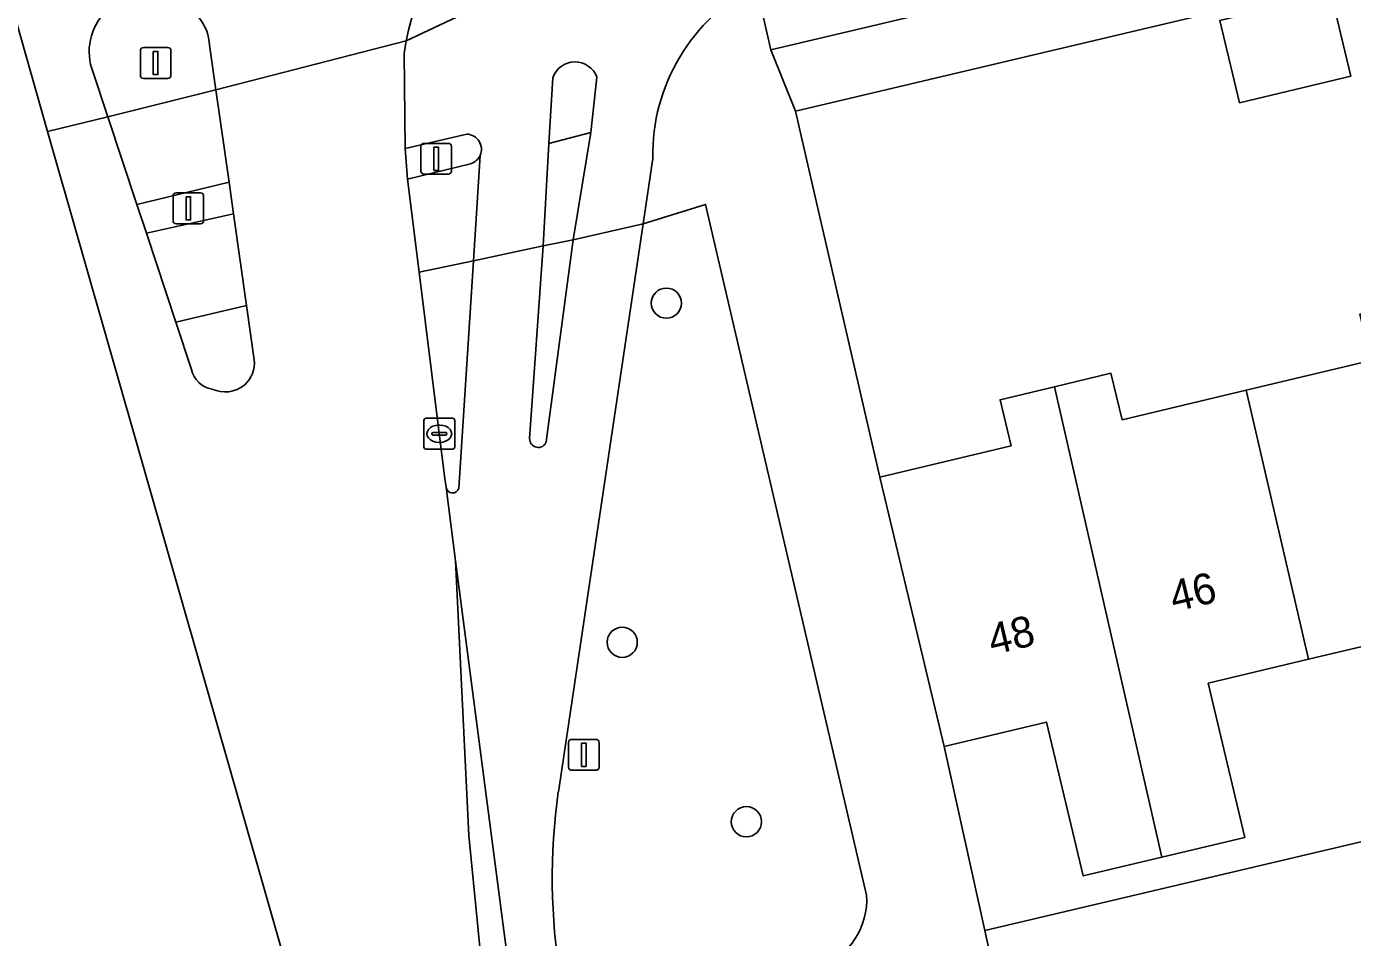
# Model space of a CAD drawing. Extents: x 158031 to 159244, y 380104 to 381214.
# Drawn here: x 158340.87 to 158383.81, y 380902.34 to 380931.84 of the extents above; entities that cross this region are included whole.
import ezdxf

# ---------------------------------------------------------------- set-up
doc = ezdxf.new("R2010")
doc.units = 0
for name, color, linetype in [('IMGEO_Berm_groen', 7, 'Continuous'), ('IMGEO_Boom', 7, 'Continuous'), ('IMGEO_Erf', 7, 'Continuous'), ('IMGEO_Fietspad_open', 7, 'Continuous'), ('IMGEO_Kolk', 7, 'Continuous'), ('IMGEO_Lichtmast', 7, 'Continuous'), ('IMGEO_Pand', 7, 'Continuous'), ('IMGEO_Pand_nummerreeks', 7, 'Continuous'), ('IMGEO_Rijbaan_lokaal_gesloten', 7, 'Continuous'), ('IMGEO_Rijbaan_regionaal_gesloten', 7, 'Continuous'), ('IMGEO_Verkeerseiland_open', 7, 'Continuous'), ('IMGEO_Verkeersregelinstallatiepaal', 7, 'Continuous'), ('IMGEO_Voetpad_open', 7, 'Continuous')]:
    doc.layers.add(name, color=color, linetype=linetype)

msp = doc.modelspace()

# ---------------------------------------------------------------- linework, layer by layer
at = {"layer": 'IMGEO_Berm_groen'}
msp.add_lwpolyline([(158500, 380963.025), (158504.694, 380964.14), (158541.178, 380972.748), (158543.921, 380973.246), (158543.487, 380975.057), (158534.95, 380974.009), (158529.941, 380972.799), (158500, 380965.696), (158452.232, 380954.381), (158411.121, 380944.673), (158374, 380935.945), (158368.915, 380934.535), (158365.009, 380933.393), (158364.501, 380933.162), (158364.97, 380931.086), (158401.56, 380939.73), (158451.051, 380951.403)], close=True, dxfattribs=at)
for points in [[(158362.86, 380926.078), (158360.836, 380925.452), (158358.093, 380907.058)], [(158368.075, 380903.707), (158362.86, 380926.078)]]:
    msp.add_lwpolyline(points, dxfattribs=at)
for centre, radius, start, end in [((158378.102, 380904.255), 20.205, 172.0269, 189.2778), ((158365.731, 380903.57), 2.348, 291.2463, 3.3406)]:
    msp.add_arc(centre, radius, start, end, dxfattribs=at)
at = {"layer": 'IMGEO_Boom'}
for centre in [(158361.592, 380922.879), (158360.161, 380911.897), (158364.183, 380906.085)]:
    msp.add_circle(centre, 0.489, dxfattribs=at)
at = {"layer": 'IMGEO_Erf'}
for points in [[(158438.078, 380946.194), (158365.77, 380929.098), (158366.487, 380925.993), (158368.505, 380917.249), (158372.753, 380918.261), (158372.398, 380919.753), (158374.163, 380920.174), (158375.986, 380920.608), (158376.344, 380919.105), (158380.362, 380920.062), (158384.397, 380921.024)], [(158385.635, 380912.121), (158382.383, 380911.346), (158379.135, 380910.572), (158380.326, 380905.577), (158377.634, 380904.936), (158375.089, 380904.329), (158373.902, 380909.311), (158370.584, 380908.52), (158371.904, 380902.569), (158443.778, 380919.513)]]:
    msp.add_lwpolyline(points, dxfattribs=at)
msp.add_lwpolyline([(158383.115, 380932.894), (158383.751, 380930.225), (158380.152, 380929.367), (158379.516, 380932.036)], close=True, dxfattribs=at)
at = {"layer": 'IMGEO_Fietspad_open'}
for points in [[(158355.163, 380932.314), (158353.166, 380931.377), (158353.099, 380930.965), (158353.129, 380927.889), (158355.133, 380928.354)], [(158355.559, 380927.664), (158355.341, 380924.253), (158357.605, 380924.732), (158357.781, 380928.049), (158357.911, 380930.176)], [(158359.342, 380930.192), (158359.143, 380928.404), (158358.578, 380924.93), (158360.836, 380925.452), (158361.151, 380927.566)], [(158360.836, 380925.452), (158358.578, 380924.93), (158357.702, 380918.389)], [(158358.093, 380907.058), (158360.836, 380925.452)], [(158357.163, 380918.495), (158357.605, 380924.732), (158355.341, 380924.253), (158354.867, 380916.888)], [(158354.459, 380916.909), (158354.768, 380914.533), (158356.63, 380900.251), (158358.626, 380889.843), (158359.628, 380884.26)]]:
    msp.add_lwpolyline(points, dxfattribs=at)
msp.add_lwpolyline([(158344.448, 380926.068), (158347.431, 380926.797), (158347.006, 380929.791), (158343.507, 380928.908)], close=True, dxfattribs=at)
for centre, radius, start, end in [((158367.294, 380927.69), 6.144, 117.0348, 181.1522), ((158358.629, 380929.933), 0.758, 19.9984, 161.2828), ((158355.11, 380927.863), 0.491, 336.1067, 87.275), ((158357.441, 380918.484), 0.278, 177.6683, 340.0801), ((158354.665, 380916.939), 0.208, 188.2696, 345.8375), ((158378.102, 380904.255), 20.205, 172.0269, 189.2778)]:
    msp.add_arc(centre, radius, start, end, dxfattribs=at)
at = {"layer": 'IMGEO_Kolk'}
for p, q in [((158353.738, 380918.225), (158353.738, 380919.077)), ((158353.813, 380919.151), (158354.665, 380919.151)), ((158354.739, 380919.077), (158354.739, 380918.225)), ((158353.997, 380918.645), (158353.997, 380918.657)), ((158354.435, 380918.608), (158354.037, 380918.608)), ((158354.04, 380918.694), (158354.438, 380918.694)), ((158354.226, 380918.931), (158354.251, 380918.931)), ((158354.481, 380918.657), (158354.481, 380918.645)), ((158354.249, 380918.371), (158354.224, 380918.371)), ((158354.665, 380918.151), (158353.813, 380918.151))]:
    msp.add_line(p, q, dxfattribs=at)
for points in [[(158353.738, 380918.225), (158353.738, 380919.077)], [(158353.813, 380919.151), (158354.665, 380919.151)], [(158354.739, 380919.077), (158354.739, 380918.225)], [(158354.665, 380918.151), (158353.813, 380918.151)]]:
    msp.add_lwpolyline(points, dxfattribs=at)
for centre, radius, start, end in [((158353.815, 380919.075), 0.0765, 91.552, 178.448), ((158353.815, 380919.075), 0.0765, 91.552, 178.448), ((158354.663, 380919.075), 0.0765, 1.552, 88.448), ((158354.663, 380919.075), 0.0765, 1.552, 88.448), ((158354.037, 380918.654), 0.0403, 85.8775, 175.7526), ((158354.034, 380918.644), 0.0366, 178.938, 274.7102), ((158354.438, 380918.651), 0.043, 264.8664, 352.4533), ((158354.442, 380918.656), 0.0386, 1.7309, 96.639), ((158353.815, 380918.227), 0.0765, 181.552, 268.448), ((158353.815, 380918.227), 0.0765, 181.552, 268.448), ((158354.663, 380918.227), 0.0765, 271.552, 358.448), ((158354.663, 380918.227), 0.0765, 271.552, 358.448)]:
    msp.add_arc(centre, radius, start, end, dxfattribs=at)
for centre, major_axis, ratio, start_param, end_param in [((158354.225, 380918.651), (-0.387, 0.002), 0.722429, 4.712389, 7.853982), ((158354.25, 380918.651), (-0.39, 0.002), 0.717154, 1.570796, 4.712389)]:
    msp.add_ellipse(centre, major_axis=major_axis, ratio=ratio, start_param=start_param, end_param=end_param, dxfattribs=at)
at = {"layer": 'IMGEO_Lichtmast'}
for p, q in [((158344.559, 380930.255), (158344.559, 380931.055)), ((158344.559, 380931.055), (158344.559, 380930.255)), ((158344.659, 380931.155), (158345.449, 380931.155)), ((158345.449, 380931.155), (158344.659, 380931.155)), ((158345.549, 380931.055), (158345.549, 380930.255)), ((158345.549, 380930.255), (158345.549, 380931.055)), ((158345.449, 380930.155), (158344.659, 380930.155)), ((158344.659, 380930.155), (158345.449, 380930.155)), ((158358.522, 380908.752), (158359.312, 380908.752)), ((158359.312, 380908.752), (158358.522, 380908.752)), ((158358.422, 380907.852), (158358.422, 380908.652)), ((158358.422, 380908.652), (158358.422, 380907.852)), ((158359.412, 380908.652), (158359.412, 380907.852)), ((158359.412, 380907.852), (158359.412, 380908.652)), ((158359.312, 380907.752), (158358.522, 380907.752)), ((158358.522, 380907.752), (158359.312, 380907.752))]:
    msp.add_line(p, q, dxfattribs=at)
for points in [[(158344.979, 380931.03), (158345.129, 380931.03), (158345.129, 380930.28), (158344.979, 380930.28), (158344.979, 380931.03)], [(158358.842, 380908.627), (158358.992, 380908.627), (158358.992, 380907.877), (158358.842, 380907.877), (158358.842, 380908.627)]]:
    msp.add_lwpolyline(points, dxfattribs=at)
for centre, start, end in [((158344.659, 380931.055), 90, 180), ((158344.659, 380931.055), 90, 180), ((158345.449, 380931.055), 0, 90), ((158345.449, 380931.055), 360, 90), ((158344.659, 380930.255), 180, 270), ((158344.659, 380930.255), 180, 270), ((158345.449, 380930.255), 270, 0), ((158345.449, 380930.255), 270, 0), ((158358.522, 380908.652), 90, 180), ((158358.522, 380908.652), 90, 180), ((158359.312, 380908.652), 0, 90), ((158359.312, 380908.652), 360, 90), ((158358.522, 380907.852), 180, 270), ((158358.522, 380907.852), 180, 270), ((158359.312, 380907.852), 270, 0), ((158359.312, 380907.852), 270, 0)]:
    msp.add_arc(centre, 0.1, start, end, dxfattribs=at)
at = {"layer": 'IMGEO_Pand'}
for points in [[(158383.115, 380932.894), (158379.516, 380932.036), (158380.152, 380929.367), (158383.751, 380930.225)], [(158380.362, 380920.062), (158382.383, 380911.346), (158385.635, 380912.121), (158386.828, 380907.115), (158389.354, 380907.717), (158385.859, 380922.955), (158384.04, 380922.522), (158384.397, 380921.024)], [(158374.163, 380920.174), (158377.634, 380904.936), (158380.326, 380905.577), (158379.135, 380910.572), (158382.383, 380911.346), (158380.362, 380920.062), (158376.344, 380919.105), (158375.986, 380920.608)], [(158374.163, 380920.174), (158372.398, 380919.753), (158372.753, 380918.261), (158368.505, 380917.249), (158370.584, 380908.52), (158373.902, 380909.311), (158375.089, 380904.329), (158377.634, 380904.936)]]:
    msp.add_lwpolyline(points, close=True, dxfattribs=at)
at = {"layer": 'IMGEO_Rijbaan_lokaal_gesloten'}
for points in [[(158366.942, 380836.924), (158366.942, 380836.924), (158369.121, 380837.424), (158360.718, 380873.173), (158358.256, 380883.981), (158357.249, 380889.587), (158355.941, 380898.081), (158355.198, 380905.643), (158354.768, 380914.533), (158354.459, 380916.909), (158354.411, 380917.272), (158353.585, 380923.882), (158353.208, 380926.894), (158353.129, 380927.889), (158353.099, 380930.965), (158353.166, 380931.377), (158347.006, 380929.791), (158347.431, 380926.797), (158347.577, 380925.769), (158347.998, 380922.806), (158348.248, 380921.044)], [(158346.215, 380920.734), (158345.709, 380922.262), (158344.755, 380925.141), (158344.448, 380926.068), (158343.507, 380928.908), (158341.557, 380928.44), (158341.557, 380928.44), (158363.125, 380853.028), (158366.942, 380836.924)], [(158359.628, 380884.26), (158358.626, 380889.843), (158356.63, 380900.251), (158354.768, 380914.533), (158355.198, 380905.643), (158355.941, 380898.081), (158357.249, 380889.587), (158358.256, 380883.981), (158360.718, 380873.173), (158369.121, 380837.424), (158370.482, 380837.736), (158370.241, 380838.775), (158362.082, 380873.489)]]:
    msp.add_lwpolyline(points, dxfattribs=at)
for centre, radius, start, end in [((158347.015, 380920.903), 0.817, 191.9266, 260.4512), ((158347.28, 380920.951), 0.972, 311.944, 5.4737), ((158347.301, 380920.991), 0.989, 244.7273, 309.4825)]:
    msp.add_arc(centre, radius, start, end, dxfattribs=at)
at = {"layer": 'IMGEO_Rijbaan_regionaal_gesloten'}
for points in [[(158358.555, 380938.26), (158359.125, 380938.527), (158360.128, 380938.89), (158339.995, 380933.899), (158341.557, 380928.44)], [(158346.801, 380931.237), (158347.006, 380929.791), (158353.166, 380931.377), (158353.237, 380931.719), (158353.446, 380932.48), (158353.722, 380933.219), (158354.063, 380933.931), (158354.466, 380934.609), (158354.923, 380935.274), (158355.485, 380935.958), (158356.105, 380936.588)], [(158341.557, 380928.44), (158341.557, 380928.44), (158343.507, 380928.908), (158343.031, 380930.345)]]:
    msp.add_lwpolyline(points, dxfattribs=at)
for centre, radius, start, end in [((158344.766, 380931.021), 1.863, 134.8861, 201.2932), ((158345.265, 380931.145), 1.539, 3.4415, 70.6749)]:
    msp.add_arc(centre, radius, start, end, dxfattribs=at)
at = {"layer": 'IMGEO_Verkeerseiland_open'}
for points in [[(158353.446, 380932.48), (158353.237, 380931.719), (158353.166, 380931.377), (158355.163, 380932.314)], [(158343.031, 380930.345), (158343.507, 380928.908), (158347.006, 380929.791), (158346.801, 380931.237)], [(158357.911, 380930.176), (158357.781, 380928.049), (158359.143, 380928.404), (158359.342, 380930.192)], [(158355.133, 380928.354), (158353.129, 380927.889), (158353.208, 380926.894), (158355.253, 380927.393)], [(158357.702, 380918.389), (158358.578, 380924.93), (158357.605, 380924.732), (158357.163, 380918.495)], [(158354.867, 380916.888), (158355.341, 380924.253), (158353.585, 380923.882), (158354.411, 380917.272), (158354.459, 380916.909)], [(158348.248, 380921.044), (158347.998, 380922.806), (158345.709, 380922.262), (158346.215, 380920.734)]]:
    msp.add_lwpolyline(points, dxfattribs=at)
msp.add_lwpolyline([(158344.755, 380925.141), (158347.577, 380925.769), (158347.431, 380926.797), (158344.448, 380926.068)], close=True, dxfattribs=at)
for centre, radius, start, end in [((158344.766, 380931.021), 1.863, 134.8861, 201.2932), ((158345.265, 380931.145), 1.539, 3.4415, 70.6749), ((158358.629, 380929.933), 0.758, 19.9984, 161.2828), ((158355.11, 380927.863), 0.491, 336.1067, 87.275), ((158355.108, 380927.865), 0.494, 287.0653, 335.9922), ((158347.015, 380920.903), 0.817, 191.9266, 260.4512), ((158347.28, 380920.951), 0.972, 311.944, 5.4737), ((158347.301, 380920.991), 0.989, 244.7273, 309.4825), ((158357.441, 380918.484), 0.278, 177.6683, 340.0801), ((158354.665, 380916.939), 0.208, 188.2696, 345.8375)]:
    msp.add_arc(centre, radius, start, end, dxfattribs=at)
at = {"layer": 'IMGEO_Verkeersregelinstallatiepaal'}
for p, q in [((158353.744, 380928.054), (158354.534, 380928.054)), ((158354.534, 380928.054), (158353.744, 380928.054)), ((158353.644, 380927.154), (158353.644, 380927.954)), ((158353.644, 380927.954), (158353.644, 380927.154)), ((158354.634, 380927.954), (158354.634, 380927.154)), ((158354.634, 380927.154), (158354.634, 380927.954)), ((158354.534, 380927.054), (158353.744, 380927.054)), ((158353.744, 380927.054), (158354.534, 380927.054)), ((158345.617, 380925.547), (158345.617, 380926.347)), ((158345.617, 380926.347), (158345.617, 380925.547)), ((158345.717, 380926.447), (158346.507, 380926.447)), ((158346.507, 380926.447), (158345.717, 380926.447)), ((158346.607, 380926.347), (158346.607, 380925.547)), ((158346.607, 380925.547), (158346.607, 380926.347)), ((158346.507, 380925.447), (158345.717, 380925.447)), ((158345.717, 380925.447), (158346.507, 380925.447))]:
    msp.add_line(p, q, dxfattribs=at)
for points in [[(158354.064, 380927.929), (158354.214, 380927.929), (158354.214, 380927.179), (158354.064, 380927.179), (158354.064, 380927.929)], [(158346.037, 380926.322), (158346.187, 380926.322), (158346.187, 380925.572), (158346.037, 380925.572), (158346.037, 380926.322)]]:
    msp.add_lwpolyline(points, dxfattribs=at)
for centre, start, end in [((158353.744, 380927.954), 90, 180), ((158353.744, 380927.954), 90, 180), ((158354.534, 380927.954), 0, 90), ((158354.534, 380927.954), 360, 90), ((158353.744, 380927.154), 180, 270), ((158353.744, 380927.154), 180, 270), ((158354.534, 380927.154), 270, 0), ((158354.534, 380927.154), 270, 0), ((158345.717, 380926.347), 90, 180), ((158345.717, 380926.347), 90, 180), ((158346.507, 380926.347), 0, 90), ((158346.507, 380926.347), 360, 90), ((158345.717, 380925.547), 180, 270), ((158345.717, 380925.547), 180, 270), ((158346.507, 380925.547), 270, 0), ((158346.507, 380925.547), 270, 0)]:
    msp.add_arc(centre, 0.1, start, end, dxfattribs=at)
at = {"layer": 'IMGEO_Voetpad_open'}
for points in [[(158401.56, 380939.73), (158364.97, 380931.086), (158365.77, 380929.098), (158438.078, 380946.194)], [(158371.904, 380902.569), (158370.584, 380908.52), (158368.505, 380917.249), (158366.487, 380925.993), (158365.77, 380929.098), (158364.97, 380931.086), (158364.501, 380933.162)], [(158355.253, 380927.393), (158353.208, 380926.894), (158353.585, 380923.882), (158355.341, 380924.253), (158355.559, 380927.664)], [(158361.151, 380927.566), (158360.836, 380925.452), (158362.86, 380926.078), (158368.075, 380903.707)], [(158443.778, 380919.513), (158371.904, 380902.569), (158372.63, 380899.273), (158383.406, 380901.807), (158384.676, 380902.106), (158395.014, 380904.536), (158403.676, 380906.573), (158403.797, 380906.6), (158407.779, 380907.39), (158411.93, 380908.345), (158412.316, 380908.434), (158412.391, 380908.116), (158446.846, 380916.284)], [(158363.53, 380897.133), (158372.63, 380899.273), (158371.904, 380902.569)]]:
    msp.add_lwpolyline(points, dxfattribs=at)
for points in [[(158357.605, 380924.732), (158358.578, 380924.93), (158359.143, 380928.404), (158357.781, 380928.049)], [(158344.755, 380925.141), (158345.709, 380922.262), (158347.998, 380922.806), (158347.577, 380925.769)]]:
    msp.add_lwpolyline(points, close=True, dxfattribs=at)
for centre, radius, start, end in [((158367.294, 380927.69), 6.144, 117.0348, 181.1522), ((158355.108, 380927.865), 0.494, 287.0653, 335.9922), ((158365.731, 380903.57), 2.348, 291.2463, 3.3406)]:
    msp.add_arc(centre, radius, start, end, dxfattribs=at)

# ---------------------------------------------------------------- texts
at = {"layer": 'IMGEO_Pand_nummerreeks'}
for s, p in [('46', (158378.024, 380912.874)), ('48', (158372.143, 380911.479))]:
    msp.add_text(s, height=1, rotation=13.342, dxfattribs=at).set_placement(p)

doc.saveas('drawing.dxf')
